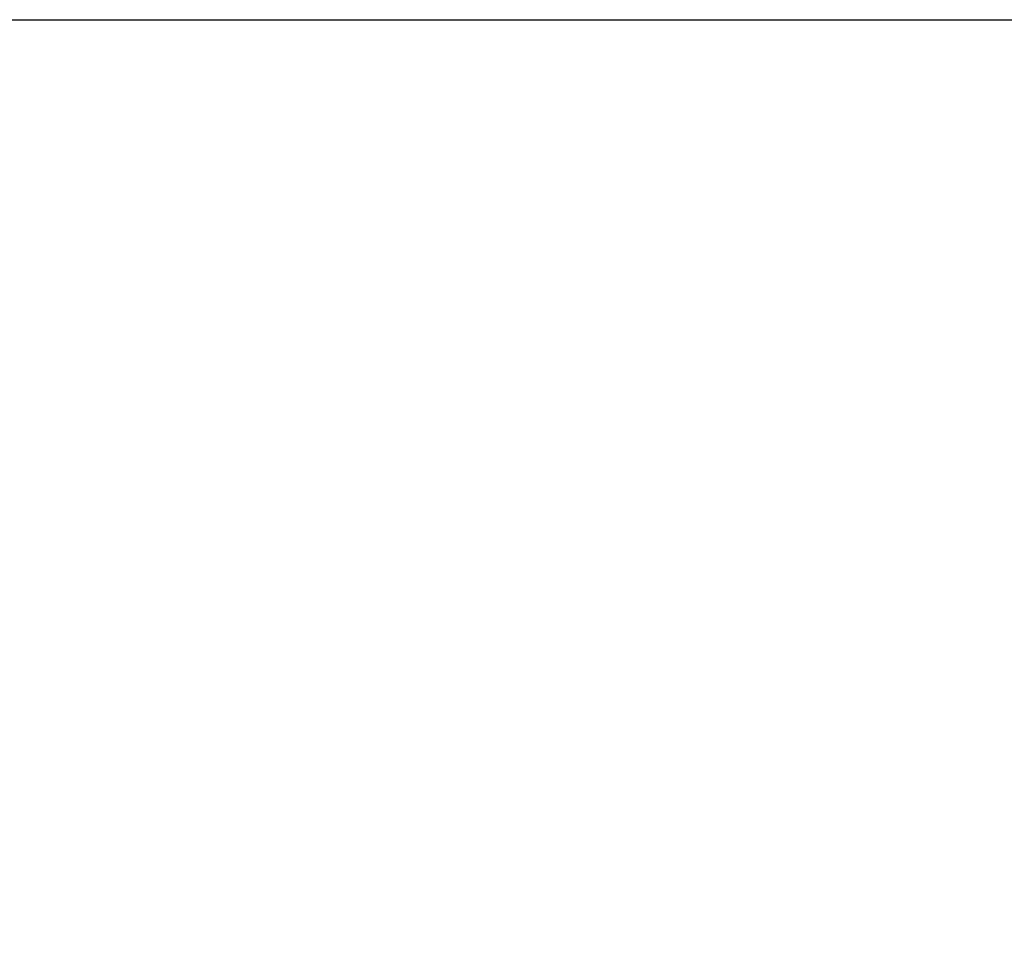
# Model space of a CAD drawing. Header units: millimetres. Extents: x 15 to 2005, y -26 to 622.
# Tile 570 of 656: x 155.7362 to 155.7605, y -12.2663 to -12.2432. Entities that reach past the tile are written whole.
import ezdxf

# ---------------------------------------------------------------- set-up
doc = ezdxf.new("R2010")
doc.units = ezdxf.units.MM

# ---------------------------------------------------------------- blocks, each defined once
blk = doc.blocks.new('SG1')
at = {"color": 7, "linetype": 'Continuous'}
blk.add_open_spline([(155.83167, -12.243162), (155.830251, -12.243173), (155.828825, -12.243203), (155.827391, -12.243254), (155.82595, -12.243326), (155.824503, -12.24342), (155.823049, -12.243535), (155.821589, -12.243672), (155.820123, -12.243831), (155.818653, -12.244013), (155.817178, -12.244218), (155.815699, -12.244446), (155.814216, -12.244697), (155.81273, -12.244972), (155.811242, -12.245271), (155.809751, -12.245594), (155.80826, -12.245941), (155.806767, -12.246313), (155.805274, -12.246709), (155.803781, -12.24713), (155.802288, -12.247576), (155.800798, -12.248047), (155.799309, -12.248543), (155.797823, -12.249065), (155.796339, -12.249612), (155.79486, -12.250184), (155.793385, -12.250781), (155.791916, -12.251404), (155.790451, -12.252052), (155.788994, -12.252726), (155.787543, -12.253425), (155.7861, -12.254149), (155.784665, -12.254898), (155.783239, -12.255673), (155.781822, -12.256472), (155.780416, -12.257296), (155.77902, -12.258145), (155.777636, -12.259017), (155.776264, -12.259914), (155.774905, -12.260835), (155.773559, -12.26178), (155.772227, -12.262748), (155.770909, -12.263739), (155.769606, -12.264752), (155.76832, -12.265788), (155.767049, -12.266846), (155.765795, -12.267926), (155.764559, -12.269027), (155.76334, -12.270148), (155.76214, -12.27129), (155.760959, -12.272452), (155.759797, -12.273633), (155.758655, -12.274833), (155.757534, -12.276052), (155.756433, -12.277288), (155.755353, -12.278542), (155.754295, -12.279812), (155.753259, -12.281099), (155.752246, -12.282402), (155.751255, -12.283719), (155.750287, -12.285052), (155.749343, -12.286398), (155.748422, -12.287757), (155.747525, -12.289129), (155.746652, -12.290513), (155.745803, -12.291909), (155.744979, -12.293315), (155.74418, -12.294732), (155.743406, -12.296158), (155.742656, -12.297593), (155.741932, -12.299036), (155.741233, -12.300487), (155.740559, -12.301944), (155.739911, -12.303408), (155.739288, -12.304878), (155.738691, -12.306353), (155.738119, -12.307832), (155.737572, -12.309315), (155.737051, -12.310802), (155.736554, -12.31229), (155.736083, -12.313781), (155.735637, -12.315273), (155.735216, -12.316766), (155.73482, -12.31826), (155.734448, -12.319752), (155.734101, -12.321244), (155.733778, -12.322735), (155.73348, -12.324223), (155.733205, -12.325709), (155.732953, -12.327191), (155.732725, -12.328671), (155.73252, -12.330146), (155.732338, -12.331616), (155.732179, -12.333081), (155.732042, -12.334541), (155.731927, -12.335996), (155.731833, -12.337443), (155.731761, -12.338884), (155.73171, -12.340318), (155.73168, -12.341744), (155.73167, -12.343162)], degree=1, knots=[0, 0, 0.009029, 0.018111, 0.027245, 0.03643, 0.045665, 0.054951, 0.064287, 0.073671, 0.083104, 0.092585, 0.102112, 0.111686, 0.121306, 0.13097, 0.140678, 0.150429, 0.160223, 0.170058, 0.179933, 0.189848, 0.199801, 0.209792, 0.21982, 0.229883, 0.23998, 0.25011, 0.260273, 0.270467, 0.28069, 0.290942, 0.301222, 0.311527, 0.321858, 0.332212, 0.342589, 0.352987, 0.363404, 0.37384, 0.384293, 0.394762, 0.405245, 0.41574, 0.426248, 0.436765, 0.447291, 0.457824, 0.468363, 0.478906, 0.489452, 0.5, 0.510548, 0.521094, 0.531637, 0.542176, 0.552709, 0.563235, 0.573752, 0.58426, 0.594755, 0.605238, 0.615707, 0.62616, 0.636596, 0.647013, 0.657411, 0.667788, 0.678142, 0.688473, 0.698778, 0.709058, 0.71931, 0.729533, 0.739727, 0.74989, 0.76002, 0.770117, 0.78018, 0.790208, 0.800199, 0.810152, 0.820067, 0.829942, 0.839777, 0.849571, 0.859322, 0.86903, 0.878694, 0.888314, 0.897888, 0.907415, 0.916896, 0.926329, 0.935713, 0.945049, 0.954335, 0.96357, 0.972755, 0.981889, 0.990971, 1, 1], dxfattribs=at)

msp = doc.modelspace()

# ---------------------------------------------------------------- linework, layer by layer
at = {"color": 7, "linetype": 'Continuous'}
msp.add_line((91.98167, -12.243162), (156.98167, -12.243162), dxfattribs=at)
msp.add_arc((155.83167, -12.343162), 0.1, 90, 180, dxfattribs=at)

# ---------------------------------------------------------------- block references
msp.add_blockref('SG1', (0, 0))

doc.saveas('drawing.dxf')
